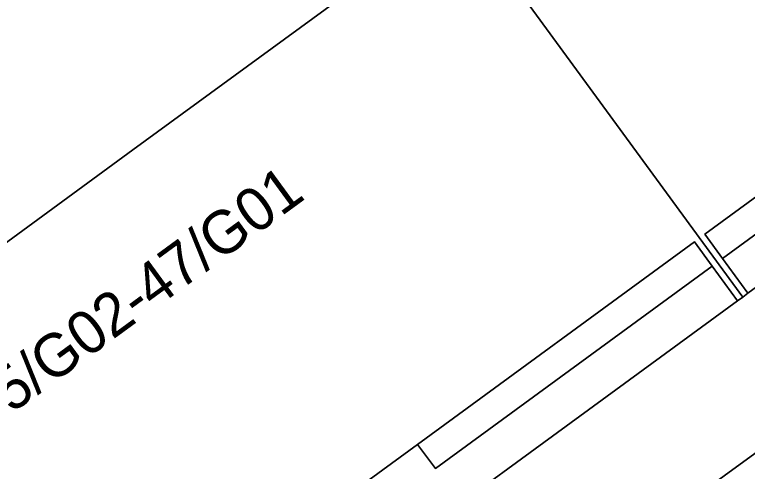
# Model space of a CAD drawing. Extents: x 159039 to 160102, y 381214 to 382524.
# Drawn here: x 159689.35 to 159706.34, y 382222.07 to 382232.65 of the extents above; entities that cross this region are included whole.
import ezdxf

# ---------------------------------------------------------------- set-up
doc = ezdxf.new("R2010")
doc.units = 0
for name, color, linetype in [('IMGEO_Groenvoorziening', 7, 'Continuous'), ('IMGEO_Pand', 7, 'Continuous'), ('IMGEO_Pand_nummerreeks', 7, 'Continuous'), ('IMGEO_Voetpad_gesloten', 7, 'Continuous'), ('IMGEO_Voetpad_open', 7, 'Continuous')]:
    doc.layers.add(name, color=color, linetype=linetype)

msp = doc.modelspace()

# ---------------------------------------------------------------- linework, layer by layer
at = {"layer": 'IMGEO_Groenvoorziening'}
for points in [[(159713.981, 382233.009), (159713.569, 382233.572), (159711.837, 382232.306), (159712.249, 382231.743), (159705.763, 382227.003), (159706.351, 382226.198), (159720.972, 382236.885), (159720.385, 382237.689)], [(159705.763, 382227.003), (159712.249, 382231.743), (159711.837, 382232.306), (159705.352, 382227.566)], [(159693.845, 382213.274), (159695.161, 382211.277), (159715.586, 382226.255), (159714.178, 382228.063)], [(159705.521, 382226.826), (159705.11, 382227.389), (159698.692, 382222.698), (159699.104, 382222.135)], [(159699.104, 382222.135), (159698.692, 382222.698), (159696.963, 382221.434), (159697.375, 382220.871), (159690.9, 382216.139), (159691.488, 382215.334), (159706.109, 382226.021), (159705.521, 382226.826)]]:
    msp.add_lwpolyline(points, close=True, dxfattribs=at)
at = {"layer": 'IMGEO_Pand'}
for points in [[(159706.23, 382226.109), (159706.351, 382226.198), (159705.763, 382227.003), (159705.352, 382227.566), (159711.837, 382232.306), (159713.569, 382233.572), (159719.973, 382238.253), (159720.385, 382237.689), (159720.972, 382236.885), (159721.093, 382236.973), (159714.542, 382245.934), (159710.582, 382243.039), (159707.018, 382240.434), (159702.028, 382236.787), (159699.679, 382235.07)], [(159706.23, 382226.109), (159699.679, 382235.07), (159697.123, 382233.201), (159692.088, 382229.521), (159688.489, 382226.891), (159684.696, 382224.118), (159686.973, 382221.002), (159691.246, 382215.157), (159691.488, 382215.334), (159690.9, 382216.139), (159690.489, 382216.702), (159696.963, 382221.434), (159698.692, 382222.698), (159705.11, 382227.389), (159705.521, 382226.826), (159706.109, 382226.021)]]:
    msp.add_lwpolyline(points, close=True, dxfattribs=at)
at = {"layer": 'IMGEO_Voetpad_gesloten'}
for points in [[(159735.835, 382247.749), (159721.214, 382237.062), (159721.093, 382236.973), (159720.972, 382236.885), (159706.351, 382226.198), (159706.23, 382226.109), (159706.109, 382226.021), (159691.488, 382215.334)], [(159693.845, 382213.274), (159714.178, 382228.063), (159715.498, 382229.023), (159718.002, 382230.844), (159726.933, 382237.34), (159729.337, 382239.077)]]:
    msp.add_lwpolyline(points, dxfattribs=at)
at = {"layer": 'IMGEO_Voetpad_open'}
msp.add_lwpolyline([(159706.442, 382248.837), (159699.24, 382243.56), (159702.746, 382238.824), (159701.306, 382237.763), (159697.813, 382242.487), (159692.928, 382238.963), (159696.429, 382234.217), (159694.968, 382233.138), (159691.489, 382237.909), (159684.287, 382232.633), (159687.792, 382227.922), (159686.203, 382226.775), (159682.754, 382231.471), (159680.452, 382229.806), (159684.696, 382224.118), (159688.489, 382226.891), (159692.088, 382229.521), (159697.123, 382233.201), (159699.679, 382235.07), (159702.028, 382236.787), (159707.018, 382240.434)], dxfattribs=at)

# ---------------------------------------------------------------- texts
at = {"layer": 'IMGEO_Pand_nummerreeks'}
msp.add_text('35/G02-47/G01', height=1, rotation=36.1648, dxfattribs=at).set_placement((159688.677, 382222.965))

doc.saveas('drawing.dxf')
